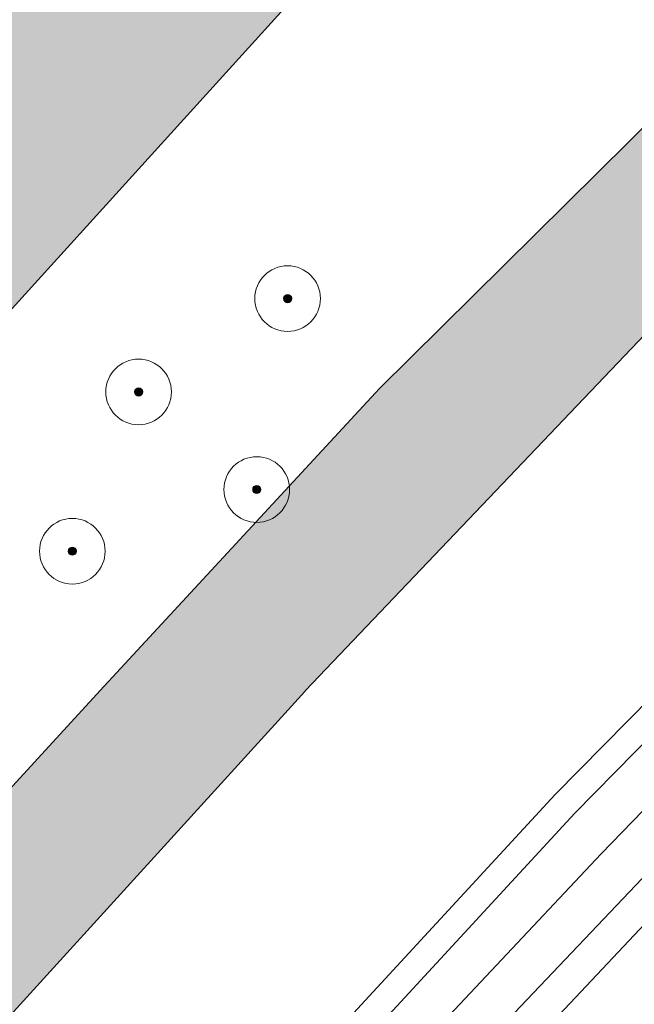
# Model space of a CAD drawing. Header units: metres. Extents: x 125349 to 128236, y 501602 to 503797.
# Tile 646 of 718: x 127611 to 127630, y 502990 to 503020. Entities that reach past the tile are written whole.
import ezdxf

# ---------------------------------------------------------------- set-up
doc = ezdxf.new("R2010")
doc.units = ezdxf.units.M
doc.layers.get('0').update_dxf_attribs({"linetype": 'CONTINUOUS'})
for name, color, linetype, lineweight in [('B-WE-GR-BEPLANTING_CULTUUR_BOSPLANTSOEN-GV', 90, 'CONTINUOUS', 18), ('B-WE-GR-BOOM-S-500', 90, 'CONTINUOUS', 18), ('B-WE-GR-GRAS-GV', 60, 'CONTINUOUS', 13), ('B-WE-GR-GROENVOORZIENING-GV', 80, 'CONTINUOUS', 18), ('B-WE-OG-WATER_SLOOT-GV', 120, 'CONTINUOUS', 18), ('B-WE-VH-GESLOTENVERHARDING_ASFALT-GV', 10, 'CONTINUOUS', 18), ('B-WE-VW-MARKERING_PICTOGRAM-G', 7, 'CONTINUOUS', 18)]:
    doc.layers.add(name, color=color, linetype=linetype, lineweight=lineweight)
doc.layers.add('B-WE-OG-WATER_SLOOT-V', color=7, linetype='CONTINUOUS', lineweight=18, true_color=0x73e9ff)

# ---------------------------------------------------------------- blocks, each defined once
blk = doc.blocks.new('SGR-BOOM_01-SO')
at = {"linetype": 'ByBlock', "lineweight": 18}
h = blk.add_hatch(color=0, dxfattribs=at)
h.dxf.hatch_style = 1
edge = h.paths.add_edge_path()
edge.add_arc((0, 0), 0.25, 0, 360)
at = {"color": 0, "linetype": 'ByBlock', "lineweight": 18}
for radius in [2, 0.25]:
    blk.add_circle((0, 0), radius, dxfattribs=at)

msp = doc.modelspace()

# ---------------------------------------------------------------- hatches: boundary and pattern name
at = {"layer": 'B-WE-OG-WATER_SLOOT-V'}
h = msp.add_hatch(color=256, dxfattribs=at)
edge = h.paths.add_edge_path()
edge.add_line((127417.499, 502877.742), (127414.104, 502877.361))
edge.add_line((127414.104, 502877.361), (127414.057, 502877.356))
edge.add_line((127414.057, 502877.356), (127413.946, 502877.343))
edge.add_arc((127423.483, 502795.934), 81.966, 96.68135, 99.25787)
edge.add_arc((127419.313, 502814.245), 63.233, 98.19847, 103.46152)
edge.add_arc((127428.211, 502789.946), 88.987, 105.39115, 111.78192)
edge.add_arc((127433.887, 502770.908), 108.786, 110.83745, 114.83864)
edge.add_line((127388.19, 502869.631), (127387.948, 502869.514))
edge.add_line((127387.948, 502869.514), (127381.038, 502866.175))
edge.add_arc((127395.603, 502830.649), 38.396, 112.2926, 118.327)
edge.add_arc((127392.874, 502833.304), 34.782, 116.4455, 123.782)
edge.add_line((127373.534, 502862.214), (127368.129, 502858.368))
edge.add_arc((127366.632, 502860.658), 2.736, 245.1103, 303.1808, ccw=False)
edge.add_arc((127366.555, 502860.692), 2.736, 191.9982, 246.8621, ccw=False)
edge.add_line((127363.879, 502860.123), (127359.756, 502883.606))
edge.add_line((127359.756, 502883.606), (127359.664, 502884.132))
edge.add_line((127359.664, 502884.132), (127358.209, 502893.638))
edge.add_line((127358.209, 502893.638), (127354.042, 502918.753))
edge.add_arc((127353.31, 502918.496), 0.776, 19.3385, 51.5823)
edge.add_arc((127353.294, 502918.394), 0.867, 54.9765, 79.3258)
edge.add_arc((127353.45, 502919.236), 0.0112, 63.4349, 100.3048)
edge.add_arc((127353.296, 502918.381), 0.879, 80.0761, 97.8099)
edge.add_line((127353.177, 502919.252), (127352.695, 502919.201))
edge.add_arc((127352.856, 502918.505), 0.715, 103.0346, 148.3312)
edge.add_arc((127352.819, 502918.378), 0.76, 138.6865, 185.2281)
edge.add_arc((127352.86, 502918.384), 0.801, 185.3604, 197.1226)
edge.add_line((127352.094, 502918.148), (127352.145, 502917.703))
edge.add_line((127352.145, 502917.703), (127355.608, 502894.087))
edge.add_line((127355.608, 502894.087), (127357.414, 502881.68))
edge.add_line((127357.414, 502881.68), (127358.618, 502874.875))
edge.add_line((127358.618, 502874.875), (127362.328, 502855.852))
edge.add_arc((127365.522, 502856.284), 3.223, 187.7024, 210.0103)
edge.add_arc((127364.967, 502855.885), 2.544, 208.4807, 234.1204)
edge.add_arc((127365.214, 502855.92), 2.723, 230.3395, 276.7125)
edge.add_arc((127365.268, 502855.902), 2.699, 275.6157, 309.4501)
edge.add_line((127366.983, 502853.818), (127368.233, 502854.565))
edge.add_line((127368.233, 502854.565), (127373.334, 502858.72))
edge.add_arc((127384.659, 502846.027), 17.011, 121.828, 131.7402, ccw=False)
edge.add_arc((127388.796, 502837.619), 26.352, 114.5722, 119.8299, ccw=False)
edge.add_line((127377.838, 502861.585), (127388.089, 502866.078))
edge.add_line((127388.089, 502866.078), (127394.69, 502869.027))
edge.add_arc((127413.076, 502831.045), 42.198, 112.3291, 115.8305, ccw=False)
edge.add_arc((127417.58, 502819.475), 54.612, 108.398, 112.0887, ccw=False)
edge.add_arc((127417.117, 502818.692), 55.214, 103.0522, 107.6854, ccw=False)
edge.add_arc((127416.487, 502821.546), 52.291, 97.9039, 103.0852, ccw=False)
edge.add_line((127409.296, 502873.34), (127418.001, 502874.34))
edge.add_line((127418.001, 502874.34), (127419.402, 502874.54))
edge.add_line((127419.402, 502874.54), (127460.221, 502881.456))
edge.add_line((127460.221, 502881.456), (127468.825, 502883.204))
edge.add_arc((127487.874, 502789.702), 95.423, 97.95252, 101.51515, ccw=False)
edge.add_arc((127482.297, 502837.025), 47.794, 91.6193, 99.1795, ccw=False)
edge.add_arc((127481.042, 502880.693), 4.108, 70.2307, 91.333, ccw=False)
edge.add_arc((127480.237, 502878.059), 6.86, 54.8913, 71.3525, ccw=False)
edge.add_line((127484.183, 502883.671), (127491.675, 502877.047))
edge.add_line((127491.675, 502877.047), (127496.695, 502872.608))
edge.add_arc((127497.67, 502873.445), 1.285, 220.6313, 271.1467)
edge.add_arc((127497.677, 502873.474), 1.314, 270.8299, 324.2944)
edge.add_line((127498.744, 502872.707), (127500, 502874.122))
edge.add_line((127500, 502874.122), (127510.881, 502886.525))
edge.add_arc((127514.926, 502882.882), 5.444, 125.2376, 137.9901, ccw=False)
edge.add_arc((127514.237, 502883.707), 4.373, 105.977, 124.102, ccw=False)
edge.add_line((127513.033, 502887.911), (127536.248, 502891.968))
edge.add_arc((127535.776, 502896.023), 4.082, 276.6346, 287.2367)
edge.add_arc((127535.75, 502896.065), 4.131, 287.4172, 298.8705)
edge.add_arc((127535.521, 502895.893), 4.1, 302.8408, 329.3568)
edge.add_line((127539.048, 502893.803), (127543.97, 502903.458))
edge.add_line((127543.97, 502903.458), (127546.229, 502907.505))
edge.add_line((127546.229, 502907.505), (127548.537, 502911.301))
edge.add_line((127548.537, 502911.301), (127551.196, 502915.498))
edge.add_line((127551.196, 502915.498), (127559.771, 502927.635))
edge.add_line((127559.771, 502927.635), (127569.701, 502941.871))
edge.add_line((127569.701, 502941.871), (127572.609, 502945.867))
edge.add_line((127572.609, 502945.867), (127581.635, 502957.852))
edge.add_line((127581.635, 502957.852), (127586.046, 502963.146))
edge.add_line((127586.046, 502963.146), (127619.543, 502999.977))
edge.add_line((127619.543, 502999.977), (127619.565, 503000))
edge.add_line((127619.565, 503000), (127634.867, 503016.069))
edge.add_line((127634.867, 503016.069), (127641.81, 503022.929))
edge.add_line((127641.81, 503022.929), (127649.204, 503029.642))
edge.add_line((127649.204, 503029.642), (127670.935, 503050.179))
edge.add_line((127670.935, 503050.179), (127676.442, 503055.376))
edge.add_line((127676.442, 503055.376), (127690.738, 503067.949))
edge.add_line((127690.738, 503067.949), (127707.373, 503081.841))
edge.add_line((127707.373, 503081.841), (127712.689, 503085.887))
edge.add_line((127712.689, 503085.887), (127737.288, 503104.247))
edge.add_line((127737.288, 503104.247), (127743.6, 503108.751))
edge.add_line((127743.6, 503108.751), (127759.56, 503119.687))
edge.add_line((127759.56, 503119.687), (127765.474, 503124.088))
edge.add_line((127765.474, 503124.088), (127774.514, 503131.265))
edge.add_line((127774.514, 503131.265), (127781.659, 503137.926))
edge.add_line((127781.659, 503137.926), (127789.002, 503144.889))
edge.add_line((127789.002, 503144.889), (127794.105, 503150.583))
edge.add_line((127794.105, 503150.583), (127800.488, 503158.689))
edge.add_line((127800.488, 503158.689), (127810.777, 503172.028))
edge.add_line((127810.777, 503172.028), (127825.108, 503192.552))
edge.add_line((127825.108, 503192.552), (127838.394, 503212.418))
edge.add_line((127838.394, 503212.418), (127843.43, 503220.112))
edge.add_line((127843.43, 503220.112), (127844.164, 503221.345))
edge.add_line((127844.164, 503221.345), (127844.723, 503222.356))
edge.add_line((127844.723, 503222.356), (127845.073, 503222.973))
edge.add_arc((127843.689, 503223.759), 1.592, 330.4069, 353.6824)
edge.add_arc((127843.639, 503223.662), 1.634, 357.2636, 389.3627)
edge.add_arc((127844.268, 503223.695), 1.106, 44.0039, 93.0882)
edge.add_arc((127844.162, 503223.609), 1.191, 87.7729, 123.0714)
edge.add_line((127843.512, 503224.607), (127842.919, 503223.805))
edge.add_line((127842.919, 503223.805), (127842.067, 503223.038))
edge.add_line((127842.067, 503223.038), (127839.447, 503220.122))
edge.add_line((127839.447, 503220.122), (127836.854, 503217.256))
edge.add_line((127836.854, 503217.256), (127824.889, 503200.852))
edge.add_line((127824.889, 503200.852), (127813.128, 503184))
edge.add_line((127813.128, 503184), (127806.062, 503173.889))
edge.add_line((127806.062, 503173.889), (127788.647, 503151.488))
edge.add_arc((127667.373, 503257.561), 161.117, 311.72709, 318.82535, ccw=False)
edge.add_arc((127630.28, 503300.842), 218.11, 309.71564, 311.43177, ccw=False)
edge.add_line((127769.648, 503133.066), (127760.632, 503126.123))
edge.add_line((127760.632, 503126.123), (127742.763, 503113.295))
edge.add_line((127742.763, 503113.295), (127711.108, 503089.674))
edge.add_line((127711.108, 503089.674), (127686.971, 503070.017))
edge.add_line((127686.971, 503070.017), (127667.514, 503052.7))
edge.add_line((127667.514, 503052.7), (127647.865, 503034.179))
edge.add_arc((127647.209, 503034.605), 0.782, 266.9693, 327.0125, ccw=False)
edge.add_arc((127647.214, 503034.587), 0.764, 204.3991, 266.5689, ccw=False)
edge.add_line((127646.518, 503034.271), (127602.393, 503079.459))
edge.add_line((127602.393, 503079.459), (127579.805, 503102.37))
edge.add_arc((127574.426, 503094.481), 9.548, 55.7129, 74.4117)
edge.add_arc((127574.829, 503094.675), 9.259, 76.4896, 92.8218)
edge.add_arc((127574.824, 503094.639), 9.295, 92.78, 98.8609)
edge.add_arc((127574.57, 503092.569), 11.315, 95.9746, 107.5967)
edge.add_line((127571.149, 503103.355), (127566.809, 503101.614))
edge.add_line((127566.809, 503101.614), (127561.977, 503099.366))
edge.add_line((127561.977, 503099.366), (127558.346, 503096.926))
edge.add_arc((127560.269, 503094.826), 2.848, 132.4853, 165.7679)
edge.add_arc((127560.278, 503094.826), 2.856, 165.8209, 194.2608)
edge.add_line((127557.51, 503094.123), (127558.613, 503092.786))
edge.add_line((127558.613, 503092.786), (127559.721, 503091.864))
edge.add_line((127559.721, 503091.864), (127562.813, 503095.429))
edge.add_line((127562.813, 503095.429), (127564.7, 503096.544))
edge.add_arc((127594.428, 503043.691), 60.64, 114.18594, 119.35636, ccw=False)
edge.add_arc((127571.985, 503092.791), 6.664, 89.2195, 111.1189, ccw=False)
edge.add_arc((127572.35, 503093.454), 6.007, 69.234, 92.6152, ccw=False)
edge.add_arc((127572.016, 503093.492), 6.099, 47.4922, 66.1713, ccw=False)
edge.add_line((127576.137, 503097.988), (127601.601, 503072.351))
edge.add_line((127601.601, 503072.351), (127602.075, 503071.867))
edge.add_line((127602.075, 503071.867), (127615.894, 503057.761))
edge.add_line((127615.894, 503057.761), (127641.389, 503031.735))
edge.add_arc((127638.924, 503029.698), 3.198, 15.9425, 39.5746, ccw=False)
edge.add_arc((127639.467, 503030.302), 2.547, -32.6628, 6.1662, ccw=False)
edge.add_arc((127639.522, 503029.963), 2.331, 303.8617, 333.6495, ccw=False)
edge.add_line((127640.821, 503028.027), (127621.823, 503009.208))
edge.add_line((127621.823, 503009.208), (127613.303, 503000))
edge.add_line((127613.303, 503000), (127589.067, 502973.545))
edge.add_line((127589.067, 502973.545), (127573.527, 502954.67))
edge.add_line((127573.527, 502954.67), (127560.387, 502936.189))
edge.add_line((127560.387, 502936.189), (127547.899, 502917.807))
edge.add_line((127547.899, 502917.807), (127535.207, 502897.375))
edge.add_arc((127532.052, 502899.561), 3.839, 309.704, 325.2818, ccw=False)
edge.add_arc((127531.373, 502901.354), 5.686, 294.2054, 303.4162, ccw=False)
edge.add_line((127533.704, 502896.168), (127513.895, 502893.316))
edge.add_arc((127515.782, 502885.266), 8.268, 103.1915, 116.9085)
edge.add_arc((127515.768, 502885.959), 7.65, 119.1643, 146.5372)
edge.add_line((127509.386, 502890.177), (127500, 502879.601))
edge.add_line((127500, 502879.601), (127498.792, 502878.268))
edge.add_arc((127497.457, 502879.184), 1.619, 265.9849, 325.5516, ccw=False)
edge.add_arc((127497.384, 502879.119), 1.551, 222.5297, 268.5276, ccw=False)
edge.add_line((127496.241, 502878.071), (127494.16, 502879.87))
edge.add_line((127494.16, 502879.87), (127489.535, 502883.868))
edge.add_arc((127503.332, 502900.081), 21.289, 220.6663, 229.6024, ccw=False)
edge.add_arc((127504.085, 502900.699), 22.263, 211.6765, 220.609, ccw=False)
edge.add_arc((127482.611, 502887.546), 2.92, 30.0534, 77.7313)
edge.add_arc((127482.755, 502887.447), 2.991, 80.8281, 125.2788)
edge.add_arc((127477.073, 502894.236), 5.878, 296.8574, 312.2942, ccw=False)
edge.add_arc((127476.423, 502894.337), 6.285, 286.6711, 301.7273, ccw=False)
edge.add_line((127478.226, 502888.317), (127459.869, 502885.459))
edge.add_line((127459.869, 502885.459), (127459.919, 502884.408))
edge.add_line((127459.919, 502884.408), (127418.899, 502877.692))
edge.add_line((127418.899, 502877.692), (127417.499, 502877.742))
h = msp.add_hatch(color=256, dxfattribs=at)
edge = h.paths.add_edge_path()
edge.add_arc((127610.67, 503046.922), 2.001, 74.8682, 183.4427)
edge.add_arc((127575.12, 503036.458), 35.11, -24.3855, 17.134, ccw=False)
edge.add_arc((127583.284, 503029.711), 25.043, 320.6194, 341.9754, ccw=False)
edge.add_line((127602.641, 503013.822), (127590.058, 503000))
edge.add_line((127590.058, 503000), (127517.042, 502919.794))
edge.add_arc((127521.016, 502918.733), 4.114, 165.0482, 268.6562)
edge.add_arc((127521.016, 502918.735), 4.116, 268.6662, 304.9677)
edge.add_line((127523.375, 502915.362), (127600.067, 503000))
edge.add_line((127600.067, 503000), (127629.272, 503032.231))
edge.add_line((127629.272, 503032.231), (127612.234, 503048.171))
edge.add_arc((127610.671, 503046.922), 2.001, 38.6177, 74.895)

# ---------------------------------------------------------------- linework, layer by layer
at = {"layer": 'B-WE-GR-BEPLANTING_CULTUUR_BOSPLANTSOEN-GV', "flags": 128}
for points in [[(127612.234, 503048.171), (127629.272, 503032.231), (127600.067, 503000)], [(127613.303, 503000), (127621.823, 503009.208), (127640.821, 503028.027)], [(127535.207, 502897.375), (127547.899, 502917.807), (127560.387, 502936.189), (127573.527, 502954.67), (127589.067, 502973.545), (127613.303, 503000)]]:
    msp.add_lwpolyline(points, dxfattribs=at)
at = {"layer": 'B-WE-GR-GRAS-GV', "flags": 128}
msp.add_lwpolyline([(127709.025, 503067.648), (127691.701, 503052.776), (127685.242, 503046.824), (127676.813, 503038.842), (127670.159, 503032.587), (127663.356, 503026.18), (127655.767, 503018.911), (127651.232, 503014.639), (127647.34, 503010.828), (127640.888, 503004.376), (127636.596, 503000), (127600.697, 502961.863), (127589.517, 502948.43), (127586.409, 502944.285), (127574.123, 502927.353), (127560.931, 502906.822), (127549.036, 502885.337), (127530.413, 502850.36), (127514.552, 502820.779), (127509.534, 502811.835), (127502.759, 502799.845), (127500, 502794.846), (127487.936, 502773.24)], dxfattribs=at)
at = {"layer": 'B-WE-GR-GROENVOORZIENING-GV', "flags": 128}
for points in [[(127540.054, 502877.006), (127545.338, 502886.796), (127558.233, 502908.629), (127568.968, 502925.364), (127582.91, 502945.293), (127594.09, 502959.425), (127598.852, 502964.918), (127627.769, 502996.27), (127631.448, 503000), (127647.415, 503015.731), (127666.834, 503034.187), (127682.266, 503048.479), (127683.104, 503049.242), (127702.347, 503066.144), (127704.125, 503067.622), (127719.237, 503079.959), (127723.784, 503083.43), (127728.925, 503087.311), (127745.245, 503099.166), (127749.152, 503101.977), (127758.204, 503108.469), (127763.246, 503112.248), (127778.616, 503124.138), (127784.343, 503128.928)], [(127690.738, 503067.949), (127676.442, 503055.376), (127670.935, 503050.179), (127649.204, 503029.642), (127641.81, 503022.929), (127634.867, 503016.069), (127619.565, 503000), (127619.543, 502999.977), (127586.046, 502963.146), (127581.635, 502957.852), (127572.609, 502945.867), (127569.701, 502941.871), (127559.771, 502927.635), (127551.196, 502915.498), (127548.537, 502911.301), (127546.229, 502907.505), (127543.97, 502903.458), (127539.048, 502893.803)], [(127487.936, 502773.24), (127500, 502794.846), (127502.759, 502799.845), (127509.534, 502811.835), (127514.552, 502820.779), (127530.413, 502850.36), (127549.036, 502885.337), (127560.931, 502906.822), (127574.123, 502927.353), (127586.409, 502944.285), (127589.517, 502948.43), (127600.697, 502961.863), (127636.596, 503000), (127640.888, 503004.376), (127647.34, 503010.828), (127651.232, 503014.639), (127655.767, 503018.911), (127663.356, 503026.18), (127670.159, 503032.587), (127676.813, 503038.842), (127685.242, 503046.824), (127691.701, 503052.776), (127709.025, 503067.648)], [(127536.019, 502877.071), (127537.971, 502877.04), (127539.541, 502879.276), (127544.621, 502887.201), (127557.531, 502909.061), (127568.284, 502925.823), (127582.249, 502945.785), (127593.455, 502959.951), (127598.238, 502965.467), (127627.173, 502996.839), (127630.866, 503000.583), (127646.842, 503016.323), (127666.27, 503034.788), (127681.709, 503049.086), (127682.555, 503049.856), (127701.812, 503066.77)], [(127701.812, 503066.77), (127682.555, 503049.856), (127681.709, 503049.086), (127666.27, 503034.788), (127646.842, 503016.323), (127630.866, 503000.583), (127627.173, 502996.839), (127598.238, 502965.467), (127593.455, 502959.951), (127582.249, 502945.785), (127568.284, 502925.823), (127557.531, 502909.061), (127544.621, 502887.201), (127539.541, 502879.276), (127537.971, 502877.04), (127540.054, 502877.006)], [(127703.828, 503064.116), (127692.872, 503054.694), (127686.559, 503048.945), (127683.797, 503046.452), (127674.828, 503037.861), (127668.764, 503032.215), (127658.512, 503022.504), (127650.969, 503015.486), (127643.136, 503007.812), (127635.27, 503000), (127603.155, 502966.209), (127596.64, 502958.67), (127587.966, 502947.833), (127573.675, 502928.105), (127570.866, 502923.858), (127560.03, 502906.674), (127551.902, 502893.035), (127547.586, 502885.59), (127541.814, 502874.747), (127515.763, 502826.33), (127482.866, 502766.08)]]:
    msp.add_lwpolyline(points, dxfattribs=at)
at = {"layer": 'B-WE-OG-WATER_SLOOT-GV', "flags": 128}
for points in [[(127539.048, 502893.803), (127543.97, 502903.458), (127546.229, 502907.505), (127548.537, 502911.301), (127551.196, 502915.498), (127559.771, 502927.635), (127569.701, 502941.871), (127572.609, 502945.867), (127581.635, 502957.852), (127586.046, 502963.146), (127619.543, 502999.977), (127619.565, 503000), (127634.867, 503016.069), (127641.81, 503022.929), (127649.204, 503029.642), (127670.935, 503050.179), (127676.442, 503055.376), (127690.738, 503067.949)], [(127600.067, 503000), (127629.272, 503032.231), (127612.234, 503048.171)], [(127640.821, 503028.027), (127621.823, 503009.208), (127613.303, 503000)], [(127613.303, 503000), (127589.067, 502973.545), (127573.527, 502954.67), (127560.387, 502936.189), (127547.899, 502917.807), (127535.207, 502897.375)]]:
    msp.add_lwpolyline(points, dxfattribs=at)
at = {"layer": 'B-WE-VH-GESLOTENVERHARDING_ASFALT-GV', "flags": 128}
for points in [[(127702.347, 503066.144), (127683.104, 503049.242), (127682.266, 503048.479), (127666.834, 503034.187), (127647.415, 503015.731), (127631.448, 503000), (127627.769, 502996.27), (127598.852, 502964.918), (127594.09, 502959.425), (127582.91, 502945.293), (127568.968, 502925.364), (127558.233, 502908.629), (127545.338, 502886.796), (127540.054, 502877.006), (127539.613, 502876.188), (127541.814, 502874.747)], [(127541.814, 502874.747), (127547.586, 502885.59), (127551.902, 502893.035), (127560.03, 502906.674), (127570.866, 502923.858), (127573.675, 502928.105), (127587.966, 502947.833), (127596.64, 502958.67), (127603.155, 502966.209), (127635.27, 503000), (127643.136, 503007.812), (127650.969, 503015.486), (127658.512, 503022.504), (127668.764, 503032.215), (127674.828, 503037.861), (127683.797, 503046.452), (127686.559, 503048.945), (127692.872, 503054.694), (127703.828, 503064.116)]]:
    msp.add_lwpolyline(points, dxfattribs=at)
at = {"layer": 'B-WE-VW-MARKERING_PICTOGRAM-G', "flags": 128}
msp.add_lwpolyline([(127708.661, 503070.237), (127698.331, 503061.201), (127684.222, 503048.642), (127663.692, 503029.782), (127638.762, 503005.545), (127628.575, 502995.028), (127611.973, 502977.367), (127602.064, 502967.061), (127594.064, 502957.931), (127586.557, 502948.474), (127575.946, 502933.678), (127564.112, 502915.943), (127559.436, 502908.262), (127545.817, 502884.685), (127537.339, 502868.667), (127527.085, 502850.174), (127518.476, 502834.256), (127505.655, 502810.251), (127491.223, 502783.709)], dxfattribs=at)

# ---------------------------------------------------------------- block references
at = {"layer": 'B-WE-GR-BOOM-S-500', "xscale": 0.5, "yscale": 0.5, "zscale": 0.5}
for p in [(127619.02, 503011.95), (127614.479, 503009.105), (127618.08, 503006.13), (127612.46, 503004.25)]:
    msp.add_blockref('SGR-BOOM_01-SO', p, dxfattribs=at)

doc.saveas('drawing.dxf')
